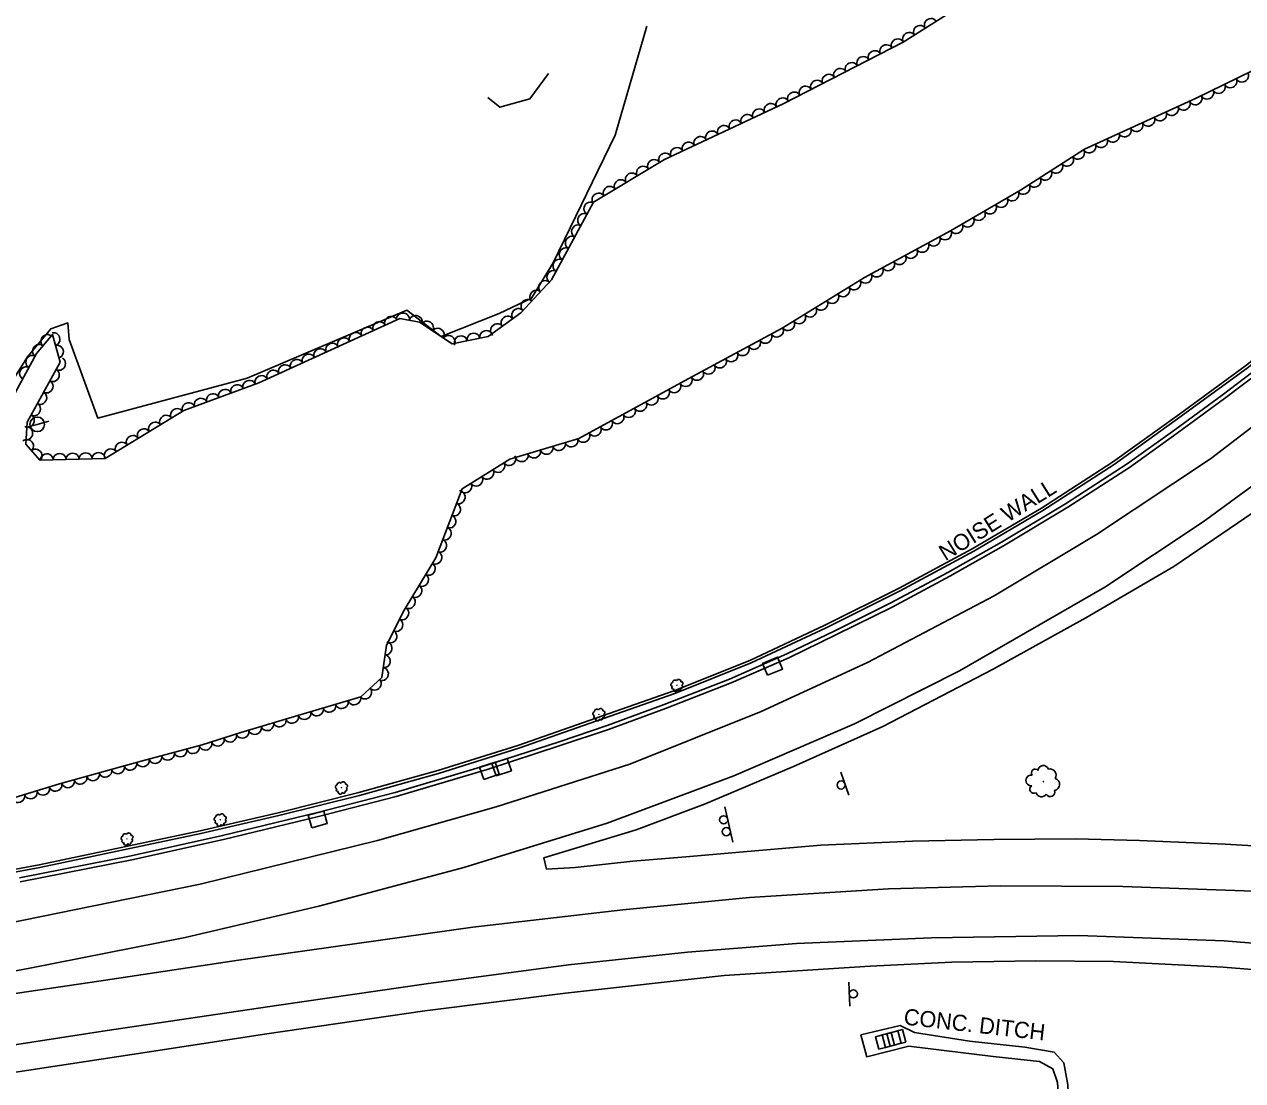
# Model space of a CAD drawing. Extents: x 1722896 to 1754269, y 648279 to 666297.
# Drawn here: x 1739132.5 to 1739508.5, y 649971.8 to 650298 of the extents above; entities that cross this region are included whole.
import ezdxf

# ---------------------------------------------------------------- set-up
doc = ezdxf.new("R2010")
doc.units = 0
for name, color, linetype in [('DESIGN - CENTERLINE - Proposed', 7, 'Continuous'), ('DESIGN - PUBLIC HEARING - Shapes', 7, 'Continuous'), ('DESIGN - SCRATCH - User 1', 7, 'Continuous'), ('SURVEY - CENTERLINE - Preliminary Text', 7, 'Continuous'), ('SURVEY - CONTOURS - Intermediate with optional Text', 7, 'Continuous'), ('SURVEY - DRAINAGE - Natural Features', 7, 'Continuous'), ('SURVEY - DTM - Breaklines', 7, 'Continuous'), ('SURVEY - VEGETATION - Features with Text', 7, 'Continuous')]:
    doc.layers.add(name, color=color, linetype=linetype)

msp = doc.modelspace()

# ---------------------------------------------------------------- linework, layer by layer
at = {"layer": 'DESIGN - CENTERLINE - Proposed'}
msp.add_lwpolyline([(1739461.08, 649852.75), (1739456.99, 649852.19), (1739455.46, 649876.69), (1739454.58, 649910.24), (1739453.45, 649942.32), (1739451.37, 649971.17), (1739449.92, 649975.42), (1739445.79, 649977.69), (1739431.54, 649979.23), (1739405.47, 649982.41), (1739392.53, 649979.14), (1739390.7, 649985.95), (1739402.77, 649988.8), (1739407.26, 649986.68), (1739424.2, 649983.93), (1739441.28, 649982.1), (1739450.38, 649980.63), (1739453.29, 649977.32), (1739454.58, 649970.53), (1739457.24, 649913.56), (1739458.13, 649887.46), (1739459.73, 649859.55), (1739461.08, 649852.75)], dxfattribs=at)
at = {"layer": 'DESIGN - PUBLIC HEARING - Shapes'}
for p, q in [((1739384.53, 650067.06), (1739386.97, 650059.96)), ((1739348.68, 650056.33), (1739351.17, 650045.42)), ((1739387.33, 649994.75), (1739386.96, 650002.24))]:
    msp.add_line(p, q, dxfattribs=at)
for centre in [(1739384.6, 650063.09), (1739348.33, 650052.34), (1739349.17, 650048.68), (1739388.37, 649998.58)]:
    msp.add_circle(centre, 1.25, dxfattribs=at)
at = {"layer": 'DESIGN - SCRATCH - User 1'}
for points in [[(1739061.37, 650024.43), (1739137.1, 650038.42), (1739186.79, 650048.95), (1739210.81, 650054.49), (1739235.73, 650060.73), (1739260.09, 650067.52), (1739284.84, 650075.26), (1739332.98, 650092.12), (1739356.44, 650101.58), (1739379.59, 650112.41), (1739402.46, 650123.85), (1739425.08, 650136.03), (1739446.41, 650148.62), (1739468.4, 650162.78), (1739489, 650177.64), (1739509.77, 650192.8), (1739529.1, 650208.59), (1739551.14, 650227.52)], [(1739061.53, 650023.58), (1739137.27, 650037.57), (1739186.98, 650048.1), (1739211.01, 650053.65), (1739235.95, 650059.89), (1739260.34, 650066.68), (1739285.12, 650074.44), (1739333.29, 650091.31), (1739356.79, 650100.79), (1739379.97, 650111.63), (1739402.86, 650123.08), (1739425.51, 650135.27), (1739446.86, 650147.88), (1739468.89, 650162.06), (1739489.51, 650176.94), (1739510.3, 650192.11), (1739529.66, 650207.93), (1739551.7, 650226.86)], [(1739552.1, 650225.01), (1739538.46, 650213.15), (1739525.25, 650201.68), (1739513.88, 650192.31), (1739502.2, 650183.42), (1739487.59, 650172.73), (1739472.88, 650162.22), (1739453.86, 650149.92), (1739434.1, 650138.05), (1739417.51, 650128.68), (1739399.77, 650119.19), (1739382.61, 650110.7), (1739367.88, 650103.54), (1739350.19, 650095.8), (1739329.95, 650087.93), (1739312.35, 650081.44), (1739297.52, 650076.46), (1739274.94, 650069.1), (1739246.94, 650060.8), (1739222.94, 650054.63), (1739193.67, 650047.48), (1739165.44, 650041.24), (1739130.98, 650034.44)], [(1739552.56, 650223.9), (1739539.31, 650212.18), (1739526.08, 650200.7), (1739514.68, 650191.31), (1739502.97, 650182.39), (1739488.35, 650171.69), (1739473.6, 650161.16), (1739454.54, 650148.83), (1739434.75, 650136.94), (1739418.13, 650127.56), (1739400.36, 650118.05), (1739383.17, 650109.55), (1739368.42, 650102.38), (1739350.68, 650094.62), (1739330.4, 650086.73), (1739312.78, 650080.23), (1739297.92, 650075.24), (1739275.32, 650067.87), (1739247.28, 650059.56), (1739223.26, 650053.38), (1739193.96, 650046.23), (1739165.7, 650039.98), (1739131.22, 650033.18)]]:
    msp.add_lwpolyline(points, dxfattribs=at)
at = {"layer": 'SURVEY - CENTERLINE - Preliminary Text'}
for points in [[(1738968.62, 650173.5), (1738975.36, 650140.04), (1739016.01, 650148.1), (1739056.09, 650150.33), (1739069.5, 650145.6), (1739088.11, 650149.15), (1739118.44, 650157.89), (1739122.27, 650177.56), (1739133.47, 650195.33), (1739140.64, 650203.97), (1739145.87, 650205.76), (1739146.34, 650200.66), (1739155.13, 650176.41), (1739201.28, 650188.71), (1739250.56, 650209.76), (1739261.17, 650201.54), (1739279.1, 650208.65), (1739289.08, 650213.44), (1739295.72, 650224.32), (1739314.89, 650263.78), (1739324.67, 650297.37)], [(1739126.66, 650020.17), (1739186.76, 650032.5), (1739241.51, 650045.95), (1739278.09, 650056.34), (1739319.42, 650069.5), (1739359.96, 650085.81), (1739392.77, 650100.94), (1739431.88, 650121.45), (1739463.4, 650140.44), (1739498.59, 650163.77), (1739525.41, 650184.42), (1739555.64, 650210.14)], [(1739560.28, 650194.54), (1739525.43, 650165.7), (1739496.37, 650144.39), (1739465.98, 650124.18), (1739421.12, 650098.34), (1739388.7, 650082.01), (1739351.45, 650065.94), (1739312.39, 650051.3), (1739268.18, 650037.57), (1739223.34, 650025.63), (1739182.13, 650015.99), (1739134.18, 650006.57), (1739079.55, 649996.21)], [(1739511.78, 650147.2), (1739487.25, 650130.56), (1739460.1, 650114.72), (1739431.28, 650098.73), (1739397.45, 650081.11), (1739369.92, 650068.76), (1739342.39, 650057.19), (1739321.31, 650049.26), (1739292.79, 650040.59), (1739293.7, 650037.08), (1739302.47, 650037.63), (1739320.27, 650039.58), (1739336.7, 650040.93), (1739359.15, 650042.84), (1739378.35, 650044.48), (1739406.58, 650045.69), (1739431.72, 650046.29), (1739457.01, 650046.41), (1739476.68, 650045.96), (1739503.16, 650044.86), (1739527.57, 650043.42)], [(1739108.63, 649995.59), (1739155.46, 650002.46), (1739198.56, 650009.04), (1739270.95, 650019.2), (1739317.24, 650024.56), (1739356.35, 650028.3), (1739399.27, 650031.06), (1739433.7, 650031.98), (1739471.57, 650031.79), (1739514.73, 650030.15), (1739553.59, 650026.68), (1739581.02, 650023.4), (1739609.38, 650018.66)], [(1739614.15, 650002.34), (1739580.75, 650007.27), (1739547.2, 650011.39), (1739502.85, 650014.97), (1739457.94, 650016.58), (1739412.46, 650015.92), (1739370.87, 650014.1), (1739337.17, 650011.44), (1739300.48, 650007.52), (1739256.51, 650001.7), (1739211.07, 649995.14), (1739158.05, 649987.22), (1739112.8, 649980.27)], [(1739616.22, 649993.77), (1739595.66, 649997.56), (1739577.51, 650000.06), (1739554.67, 650002.47), (1739531.85, 650004.49), (1739502.56, 650006.83), (1739468.69, 650008.58), (1739444.69, 650008.75), (1739418.75, 650008.34), (1739393.6, 650007.15), (1739348.48, 650004.26), (1739299.56, 649998.8), (1739256.15, 649993.33), (1739207.38, 649986.25), (1739170.4, 649980.59), (1739119.58, 649972.87)]]:
    msp.add_lwpolyline(points, dxfattribs=at)
at = {"layer": 'SURVEY - DRAINAGE - Natural Features'}
for p, q in [((1739363.44, 650099.76), (1739363.44, 650099.76)), ((1739279.81, 650068.59), (1739279.81, 650068.59)), ((1739276.04, 650067.47), (1739276.04, 650067.47)), ((1739223.08, 650052.46), (1739223.08, 650052.46)), ((1739398.16, 649984.07), (1739398.16, 649984.07)), ((1739400.18, 649984.61), (1739400.18, 649984.61)), ((1739401.61, 649985), (1739401.61, 649985))]:
    msp.add_line(p, q, dxfattribs=at)
for points in [[(1739361.91, 650096.95), (1739360.36, 650100.64), (1739364.97, 650102.57), (1739366.52, 650098.88), (1739361.91, 650096.95)], [(1739274.32, 650064.77), (1739273.03, 650068.56), (1739277.77, 650070.17), (1739279.05, 650066.38), (1739274.32, 650064.77)], [(1739278.09, 650065.89), (1739276.8, 650069.68), (1739281.53, 650071.29), (1739282.82, 650067.5), (1739278.09, 650065.89)], [(1739221.18, 650049.88), (1739220.15, 650053.74), (1739224.97, 650055.04), (1739226.01, 650051.18), (1739221.18, 650049.88)], [(1739396.26, 649981.49), (1739395.22, 649985.35), (1739400.05, 649986.65), (1739401.09, 649982.79), (1739396.26, 649981.49)], [(1739398.28, 649982.03), (1739397.24, 649985.89), (1739402.07, 649987.19), (1739403.11, 649983.33), (1739398.28, 649982.03)], [(1739399.71, 649982.42), (1739398.67, 649986.28), (1739403.5, 649987.58), (1739404.54, 649983.71), (1739399.71, 649982.42)]]:
    msp.add_lwpolyline(points, dxfattribs=at)
at = {"layer": 'SURVEY - DTM - Breaklines'}
for q in [(1739132.86, 650173.47), (1739140.1, 650175.42)]:
    msp.add_line((1739136.48, 650174.45), q, dxfattribs=at)
msp.add_circle((1739136.48, 650174.45), 2.25, dxfattribs=at)
at = {"layer": 'SURVEY - VEGETATION - Features with Text'}
for points in [[(1739124.35, 650174.51), (1739136.22, 650196.29), (1739141.19, 650202.17), (1739143.57, 650193.62), (1739133.4, 650175.13), (1739132.97, 650168.34), (1739137.29, 650163.41), (1739157.44, 650163.93), (1739181.7, 650178.68), (1739204.91, 650187.26), (1739248.37, 650207.15), (1739254.46, 650205.96), (1739264.5, 650199.3), (1739275.62, 650201.62), (1739285.71, 650208.89), (1739295.21, 650219.04), (1739308.14, 650243.04), (1739330.06, 650256.24), (1739366.74, 650273.48), (1739403.75, 650292.47), (1739443.05, 650317.36), (1739485.02, 650339.79), (1739508.13, 650352.2)], [(1739524.56, 650289.98), (1739494.21, 650275.13), (1739459.68, 650259.48), (1739440, 650246.82), (1739418.37, 650234.22), (1739391.8, 650219.79), (1739366.39, 650204.18), (1739337.43, 650188.46), (1739303.69, 650170.07), (1739282.32, 650163.74), (1739267.68, 650154.58), (1739259.48, 650133.26), (1739249.75, 650117.1), (1739244.23, 650106.28), (1739242.83, 650096.25), (1739236.34, 650090.33), (1739217.94, 650084.9), (1739199.27, 650079.29), (1739187.43, 650075.45), (1739167.47, 650070.17), (1739143.3, 650063.4), (1739129.52, 650059.2)], [(1739294.29, 650282.8), (1739288.55, 650274.99), (1739279.27, 650272.4), (1739275.6, 650275.39)]]:
    msp.add_lwpolyline(points, dxfattribs=at)
for centre, radius in [((1739333.92, 650093.88), 0.022), ((1739309.84, 650084.9), 0.022), ((1739230.39, 650062.25), 0.022), ((1739447.03, 650064.11), 0.0581), ((1739192.97, 650052.36), 0.022), ((1739164.21, 650046.44), 0.022)]:
    msp.add_circle(centre, radius, dxfattribs=at)
for centre, radius, start, end in [((1739332.68, 650094.1), 0.631, 97.958, 254.7469), ((1739333.31, 650094.78), 0.719, 47.0107, 184.5349), ((1739334.44, 650094.99), 0.714, 357.9065, 153.745), ((1739335.27, 650094.45), 0.527, 288.1594, 103.1597), ((1739332.73, 650093.12), 0.433, 120.0741, 298.8198), ((1739333.53, 650092.52), 0.629, 160.0948, 353.5145), ((1739334.6, 650092.64), 0.479, 202.7135, 20.0326), ((1739334.96, 650093.47), 0.679, 278.0005, 44.8462), ((1739308.6, 650085.11), 0.631, 97.958, 254.7469), ((1739308.65, 650084.13), 0.433, 120.0741, 298.8198), ((1739309.22, 650085.79), 0.719, 47.0107, 184.5349), ((1739309.45, 650083.53), 0.629, 160.0948, 353.5145), ((1739310.35, 650086), 0.714, 357.9065, 153.745), ((1739310.51, 650083.65), 0.479, 202.7135, 20.0326), ((1739310.87, 650084.48), 0.679, 278.0005, 44.8462), ((1739311.19, 650085.46), 0.527, 288.1594, 103.1597), ((1739447.01, 650067.44), 1.66, 18.2222, 175.0112), ((1739443.31, 650064.48), 1.66, 80.3591, 273.7788), ((1739444.48, 650066.84), 1.14, 40.3384, 219.084), ((1739449.07, 650066.13), 1.9, 327.275, 104.7992), ((1739450.15, 650063.29), 1.88, 278.1708, 74.0093), ((1739229.15, 650062.47), 0.631, 97.958, 254.7469), ((1739229.2, 650061.48), 0.433, 120.0741, 298.8198), ((1739229.77, 650063.15), 0.719, 47.0107, 184.5349), ((1739230, 650060.89), 0.629, 160.0948, 353.5145), ((1739230.9, 650063.36), 0.714, 357.9065, 153.745), ((1739231.06, 650061), 0.479, 202.7135, 20.0326), ((1739231.42, 650061.84), 0.679, 278.0005, 44.8462), ((1739231.74, 650062.82), 0.527, 288.1594, 103.1597), ((1739444.11, 650061.77), 1.26, 122.9778, 300.2969), ((1739449.14, 650060.87), 1.39, 208.4237, 23.424), ((1739446.45, 650061.24), 1.79, 198.2648, 325.1105), ((1739192.35, 650053.26), 0.719, 47.0107, 184.5349), ((1739193.48, 650053.47), 0.714, 357.9065, 153.745), ((1739194.32, 650052.93), 0.527, 288.1594, 103.1597), ((1739191.73, 650052.58), 0.631, 97.958, 254.7469), ((1739191.78, 650051.59), 0.433, 120.0741, 298.8198), ((1739192.58, 650051), 0.629, 160.0948, 353.5145), ((1739193.64, 650051.11), 0.479, 202.7135, 20.0326), ((1739194, 650051.95), 0.679, 278.0005, 44.8462), ((1739162.97, 650046.66), 0.631, 97.958, 254.7469), ((1739163.02, 650045.68), 0.433, 120.0741, 298.8198), ((1739163.59, 650047.34), 0.719, 47.0107, 184.5349), ((1739164.72, 650047.55), 0.714, 357.9065, 153.745), ((1739165.24, 650046.03), 0.679, 278.0005, 44.8462), ((1739165.56, 650047.01), 0.527, 288.1594, 103.1597), ((1739163.82, 650045.08), 0.629, 160.0948, 353.5145), ((1739164.88, 650045.2), 0.479, 202.7135, 20.0326)]:
    msp.add_arc(centre, radius, start, end, dxfattribs=at)
for centre, major_axis in [((1739408.9, 650295.73), (1.69, 1.07)), ((1739412.27, 650297.87), (1.69, 1.07)), ((1739405.52, 650293.58), (1.69, 1.07)), ((1739398.49, 650289.77), (1.78, 0.91)), ((1739402.05, 650291.59), (1.78, 0.91)), ((1739391.38, 650286.12), (1.78, 0.91)), ((1739394.93, 650287.94), (1.78, 0.91)), ((1739380.7, 650280.64), (1.78, 0.91)), ((1739384.26, 650282.46), (1.78, 0.91)), ((1739387.82, 650284.29), (1.78, 0.91)), ((1739508.39, 650282.07), (-1.8, -0.88)), ((1739373.58, 650276.99), (1.78, 0.91)), ((1739377.14, 650278.81), (1.78, 0.91)), ((1739501.2, 650278.55), (-1.8, -0.88)), ((1739504.8, 650280.31), (-1.8, -0.88)), ((1739366.46, 650273.34), (1.81, 0.85)), ((1739370.02, 650275.16), (1.78, 0.91)), ((1739494.02, 650275.04), (-1.82, -0.83)), ((1739497.61, 650276.79), (-1.8, -0.88)), ((1739359.22, 650269.94), (1.81, 0.85)), ((1739362.84, 650271.64), (1.81, 0.85)), ((1739486.73, 650271.74), (-1.82, -0.83)), ((1739490.37, 650273.39), (-1.82, -0.83)), ((1739351.98, 650266.54), (1.81, 0.85)), ((1739355.6, 650268.24), (1.81, 0.85)), ((1739479.44, 650268.44), (-1.82, -0.83)), ((1739483.08, 650270.09), (-1.82, -0.83)), ((1739344.74, 650263.14), (1.81, 0.85)), ((1739348.36, 650264.84), (1.81, 0.85)), ((1739468.51, 650263.49), (-1.82, -0.83)), ((1739472.15, 650265.14), (-1.82, -0.83)), ((1739475.8, 650266.79), (-1.82, -0.83)), ((1739333.88, 650258.03), (1.81, 0.85)), ((1739337.5, 650259.73), (1.81, 0.85)), ((1739341.12, 650261.44), (1.81, 0.85)), ((1739461.22, 650260.18), (-1.82, -0.83)), ((1739464.87, 650261.83), (-1.82, -0.83)), ((1739326.82, 650254.29), (1.71, 1.03)), ((1739330.26, 650256.33), (1.81, 0.85)), ((1739454.38, 650256.07), (-1.68, -1.08)), ((1739457.74, 650258.24), (-1.68, -1.08)), ((1739323.39, 650252.23), (1.71, 1.03)), ((1739447.65, 650251.74), (-1.68, -1.08)), ((1739451.02, 650253.91), (-1.68, -1.08)), ((1739316.54, 650248.1), (1.71, 1.03)), ((1739319.96, 650250.16), (1.71, 1.03)), ((1739444.29, 650249.58), (-1.68, -1.08)), ((1739309.68, 650243.97), (1.71, 1.03)), ((1739313.11, 650246.04), (1.71, 1.03)), ((1739437.49, 650245.36), (-1.73, -1.01)), ((1739440.92, 650247.41), (-1.68, -1.08)), ((1739307.1, 650241.11), (0.95, 1.76)), ((1739430.58, 650241.33), (-1.73, -1.01)), ((1739434.04, 650243.34), (-1.73, -1.01)), ((1739305.2, 650237.59), (0.95, 1.76)), ((1739423.67, 650237.3), (-1.73, -1.01)), ((1739427.12, 650239.32), (-1.73, -1.01)), ((1739303.3, 650234.07), (0.95, 1.76)), ((1739416.73, 650233.33), (-1.76, -0.95)), ((1739420.21, 650235.29), (-1.73, -1.01)), ((1739301.4, 650230.55), (0.95, 1.76)), ((1739409.7, 650229.51), (-1.76, -0.95)), ((1739413.21, 650231.42), (-1.76, -0.95)), ((1739299.51, 650227.02), (0.95, 1.76)), ((1739402.67, 650225.69), (-1.76, -0.95)), ((1739406.18, 650227.6), (-1.76, -0.95)), ((1739297.61, 650223.5), (0.95, 1.76)), ((1739395.64, 650221.87), (-1.76, -0.95)), ((1739399.15, 650223.78), (-1.76, -0.95)), ((1739293.2, 650216.9), (1.37, 1.46)), ((1739295.71, 650219.98), (0.95, 1.76)), ((1739388.7, 650217.89), (-1.7, -1.05)), ((1739392.12, 650219.96), (-1.76, -0.95)), ((1739290.47, 650213.98), (1.37, 1.46)), ((1739385.3, 650215.79), (-1.7, -1.05)), ((1739287.74, 650211.06), (1.37, 1.46)), ((1739378.48, 650211.6), (-1.7, -1.05)), ((1739381.89, 650213.7), (-1.7, -1.05)), ((1739245.66, 650205.91), (1.82, 0.83)), ((1739249.37, 650206.96), (1.96, -0.38)), ((1739253.29, 650206.19), (1.96, -0.38)), ((1739281.63, 650205.95), (1.62, 1.17)), ((1739284.88, 650208.29), (1.62, 1.17)), ((1739371.66, 650207.42), (-1.7, -1.05)), ((1739375.07, 650209.51), (-1.7, -1.05)), ((1739238.38, 650202.58), (1.82, 0.83)), ((1739242.02, 650204.25), (1.82, 0.83)), ((1739256.8, 650204.41), (1.67, -1.11)), ((1739260.14, 650202.2), (1.67, -1.11)), ((1739278.38, 650203.61), (1.62, 1.17)), ((1739364.8, 650203.31), (-1.76, -0.95)), ((1739368.26, 650205.32), (-1.7, -1.05)), ((1739139.54, 650200.22), (1.29, 1.53)), ((1739141.58, 650200.77), (0.54, -1.93)), ((1739231.11, 650199.25), (1.82, 0.83)), ((1739234.75, 650200.92), (1.82, 0.83)), ((1739263.47, 650199.98), (1.67, -1.11)), ((1739267.21, 650199.87), (1.96, 0.41)), ((1739271.12, 650200.68), (1.96, 0.41)), ((1739275.04, 650201.5), (1.96, 0.41)), ((1739357.77, 650199.5), (-1.76, -0.95)), ((1739361.28, 650201.4), (-1.76, -0.95)), ((1739136.96, 650197.17), (1.29, 1.53)), ((1739142.65, 650196.92), (0.54, -1.93)), ((1739220.2, 650194.26), (1.82, 0.83)), ((1739223.84, 650195.92), (1.82, 0.83)), ((1739227.47, 650197.59), (1.82, 0.83)), ((1739350.74, 650195.68), (-1.76, -0.95)), ((1739354.25, 650197.59), (-1.76, -0.95)), ((1739132.94, 650190.27), (0.96, 1.76)), ((1739134.86, 650193.79), (0.96, 1.76)), ((1739143.3, 650193.11), (-0.96, -1.75)), ((1739212.92, 650190.93), (1.82, 0.83)), ((1739216.56, 650192.6), (1.82, 0.83)), ((1739343.71, 650191.86), (-1.76, -0.95)), ((1739347.22, 650193.77), (-1.76, -0.95)), ((1739141.37, 650189.61), (-0.96, -1.75)), ((1739205.65, 650187.6), (1.82, 0.83)), ((1739209.29, 650189.27), (1.82, 0.83)), ((1739336.68, 650188.05), (-1.76, -0.96)), ((1739340.19, 650189.96), (-1.76, -0.95)), ((1739139.44, 650186.11), (-0.96, -1.75)), ((1739194.42, 650183.38), (1.88, 0.69)), ((1739198.17, 650184.77), (1.88, 0.69)), ((1739201.92, 650186.16), (1.88, 0.69)), ((1739329.65, 650184.22), (-1.76, -0.96)), ((1739333.16, 650186.13), (-1.76, -0.96)), ((1739137.51, 650182.6), (-0.96, -1.75)), ((1739183.16, 650179.22), (1.88, 0.69)), ((1739186.92, 650180.61), (1.88, 0.69)), ((1739190.67, 650181.99), (1.88, 0.69)), ((1739322.63, 650180.39), (-1.76, -0.96)), ((1739326.14, 650182.3), (-1.76, -0.96)), ((1739135.58, 650179.1), (-0.96, -1.75)), ((1739176.2, 650175.33), (1.71, 1.04)), ((1739179.62, 650177.41), (1.71, 1.04)), ((1739315.6, 650176.56), (-1.76, -0.96)), ((1739319.11, 650178.48), (-1.76, -0.96)), ((1739133.65, 650175.59), (-0.96, -1.75)), ((1739172.78, 650173.25), (1.71, 1.04)), ((1739308.58, 650172.73), (-1.76, -0.96)), ((1739312.09, 650174.65), (-1.76, -0.96)), ((1739133.4, 650167.84), (1.32, -1.5)), ((1739133.18, 650171.67), (-0.13, -2)), ((1739165.94, 650169.1), (1.71, 1.04)), ((1739169.36, 650171.18), (1.71, 1.04)), ((1739301.36, 650169.38), (-1.92, -0.57)), ((1739305.06, 650170.82), (-1.76, -0.96)), ((1739136.04, 650164.83), (1.32, -1.5)), ((1739159.11, 650164.94), (1.71, 1.04)), ((1739162.53, 650167.02), (1.71, 1.04)), ((1739289.85, 650165.97), (-1.92, -0.57)), ((1739293.69, 650167.1), (-1.92, -0.57)), ((1739297.52, 650168.24), (-1.92, -0.57)), ((1739139.4, 650163.47), (2, 0.05)), ((1739143.4, 650163.57), (2, 0.05)), ((1739147.4, 650163.67), (2, 0.05)), ((1739151.4, 650163.77), (2, 0.05)), ((1739155.39, 650163.87), (2, 0.05)), ((1739278.81, 650161.54), (-1.7, -1.06)), ((1739282.2, 650163.66), (-1.7, -1.06)), ((1739286.02, 650164.83), (-1.92, -0.57)), ((1739275.41, 650159.42), (-1.7, -1.06)), ((1739268.63, 650155.18), (-1.7, -1.06)), ((1739272.02, 650157.3), (-1.7, -1.06)), ((1739266.64, 650151.9), (-0.72, -1.87)), ((1739265.21, 650148.16), (-0.72, -1.87)), ((1739263.77, 650144.43), (-0.72, -1.87)), ((1739262.34, 650140.7), (-0.72, -1.87)), ((1739260.9, 650136.96), (-0.72, -1.87)), ((1739259.46, 650133.23), (-1.03, -1.71)), ((1739257.4, 650129.8), (-1.03, -1.71)), ((1739255.34, 650126.38), (-1.03, -1.71)), ((1739251.21, 650119.53), (-1.03, -1.71)), ((1739253.27, 650122.95), (-1.03, -1.71)), ((1739249.22, 650116.06), (-0.91, -1.78)), ((1739247.4, 650112.5), (-0.91, -1.78)), ((1739245.58, 650108.93), (-0.91, -1.78)), ((1739244.08, 650105.27), (-0.28, -1.98)), ((1739243.53, 650101.31), (-0.28, -1.98)), ((1739242.98, 650097.35), (-0.28, -1.98)), ((1739240.69, 650094.3), (-1.48, -1.35)), ((1739237.74, 650091.6), (-1.48, -1.35)), ((1739226.65, 650087.47), (-1.92, -0.57)), ((1739230.48, 650088.6), (-1.92, -0.57)), ((1739234.32, 650089.73), (-1.92, -0.57)), ((1739211.31, 650082.91), (-1.92, -0.58)), ((1739215.14, 650084.06), (-1.92, -0.58)), ((1739218.97, 650085.21), (-1.92, -0.57)), ((1739222.81, 650086.34), (-1.92, -0.57)), ((1739199.82, 650079.46), (-1.92, -0.58)), ((1739203.65, 650080.61), (-1.92, -0.58)), ((1739207.48, 650081.76), (-1.92, -0.58)), ((1739188.4, 650075.76), (-1.9, -0.62)), ((1739192.2, 650077), (-1.9, -0.62)), ((1739196.01, 650078.23), (-1.9, -0.62)), ((1739176.81, 650072.64), (-1.93, -0.51)), ((1739180.68, 650073.66), (-1.93, -0.51)), ((1739184.55, 650074.68), (-1.93, -0.51)), ((1739161.37, 650068.46), (-1.93, -0.54)), ((1739165.22, 650069.54), (-1.93, -0.54)), ((1739169.08, 650070.6), (-1.93, -0.51)), ((1739172.95, 650071.62), (-1.93, -0.51)), ((1739145.96, 650064.15), (-1.93, -0.54)), ((1739149.81, 650065.23), (-1.93, -0.54)), ((1739153.67, 650066.31), (-1.93, -0.54)), ((1739157.52, 650067.38), (-1.93, -0.54)), ((1739134.47, 650060.71), (-1.91, -0.58)), ((1739138.29, 650061.87), (-1.91, -0.58)), ((1739142.12, 650063.04), (-1.91, -0.58)), ((1739130.64, 650059.54), (-1.91, -0.58))]:
    msp.add_ellipse(centre, major_axis=major_axis, ratio=0.940188, start_param=0, end_param=3.141593, dxfattribs=at)

# ---------------------------------------------------------------- texts
at = {"layer": 'DESIGN - SCRATCH - User 1'}
msp.add_text('NOISE WALL', height=5, rotation=31.8437, dxfattribs=at).set_placement((1739416.79, 650132.12))
at = {"layer": 'SURVEY - CONTOURS - Intermediate with optional Text'}
msp.add_text('CONC. DITCH', height=5, rotation=353.5073, dxfattribs=at).set_placement((1739403.73, 649989.13))

doc.saveas('drawing.dxf')
